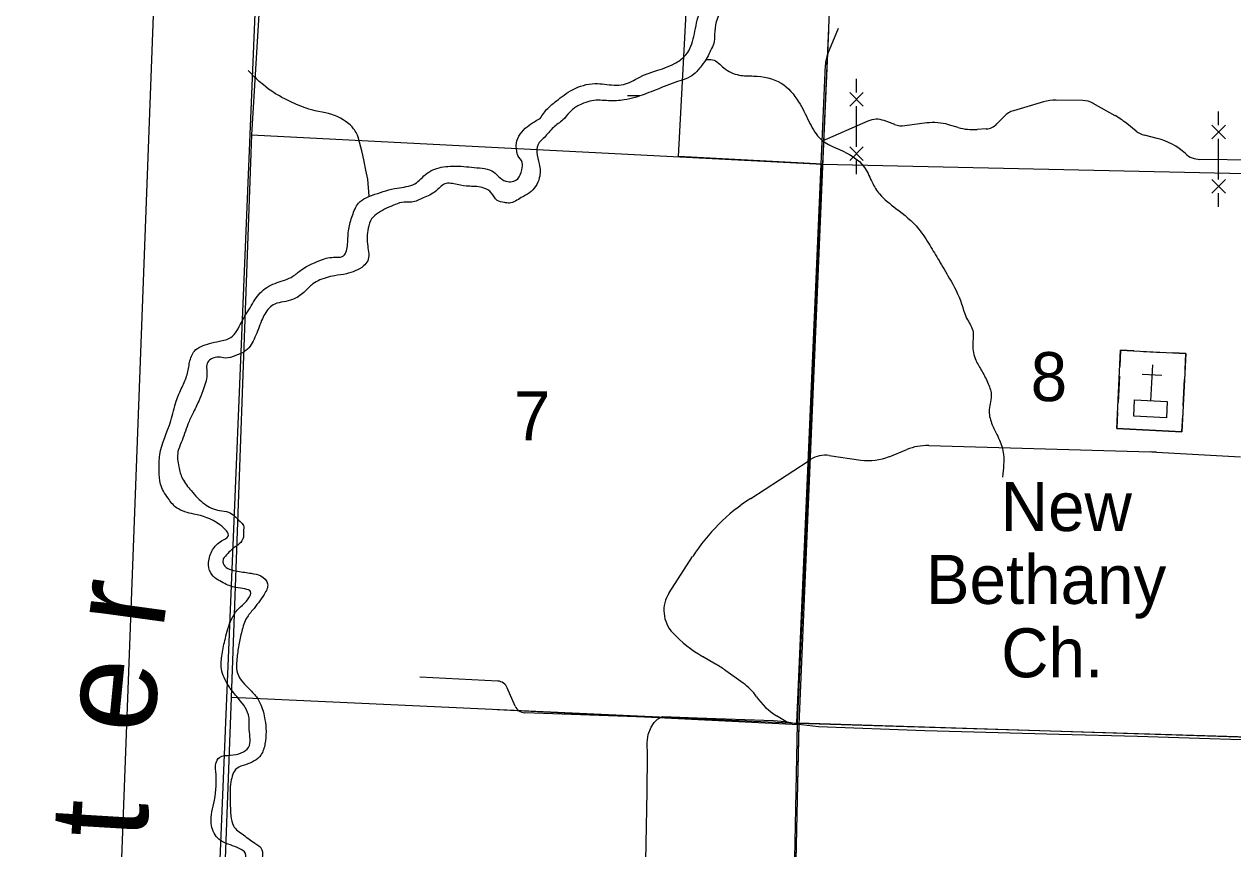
# Model space of a CAD drawing. Extents: x 1219626 to 1426462, y 456797 to 752399.
# Drawn here: x 1247072 to 1258170, y 650093 to 657665 of the extents above; entities that cross this region are included whole.
import ezdxf

# ---------------------------------------------------------------- set-up
doc = ezdxf.new("R2010")
doc.units = 0
for name, color, linetype in [('County Boundary', 7, 'Continuous'), ('Culture', 7, 'Continuous'), ('Culture Text', 7, 'Continuous'), ('Lakes and Ponds', 7, 'Continuous'), ('Lakes and Ponds Text', 7, 'Continuous'), ('Local Roads Improved', 7, 'Continuous'), ('Local Roads Unimproved', 7, 'Continuous'), ('Masks', 7, 'Continuous'), ('Narrow River Creek and Branch and Slough', 7, 'Continuous'), ('Section Lines', 7, 'Continuous'), ('Section Numbers', 7, 'Continuous'), ('State Forest', 7, 'Continuous'), ('Swamps', 7, 'Continuous'), ('Uninventoried Roads and Features', 7, 'Continuous')]:
    doc.layers.add(name, color=color, linetype=linetype)

msp = doc.modelspace()

# ---------------------------------------------------------------- linework, layer by layer
at = {"layer": 'County Boundary'}
msp.add_line((1250119, 680134), (1248613, 643832), dxfattribs=at)
at = {"layer": 'Culture'}
for p, q in [((1257140, 654672), (1257133, 654522)), ((1257260, 654666), (1257140, 654672)), ((1257350, 654661), (1257530, 654652)), ((1257739, 654642), (1257619, 654648)), ((1257732, 654492), (1257739, 654642)), ((1257417, 654207), (1257434, 654536)), ((1257128, 654432), (1257116, 654192)), ((1257339, 654451), (1257519, 654442)), ((1257715, 654162), (1257727, 654402)), ((1257112, 654102), (1257104, 653952)), ((1257703, 653923), (1257711, 654072)), ((1257104, 653952), (1257703, 653923))]:
    msp.add_line(p, q, dxfattribs=at)
for points in [[(1257140, 654672), (1257739, 654642), (1257703, 653923), (1257104, 653952)], [(1257267, 654215), (1257567, 654200), (1257560, 654050), (1257260, 654065)]]:
    msp.add_lwpolyline(points, close=True, dxfattribs=at)
at = {"layer": 'Lakes and Ponds'}
msp.add_line((1248899, 652757), (1248896, 652727), dxfattribs=at)
for points in [[(1251810, 656800), (1251879, 656892), (1251959, 656960), (1252107, 657063), (1252313, 657120), (1252488, 657106), (1252575, 657111), (1252718, 657177), (1253057, 657311), (1253148, 657384), (1253221, 657552), (1253266, 657748), (1253375, 657944), (1253435, 658067), (1253466, 658158), (1253540, 658251), (1253667, 658408), (1253769, 658466), (1253899, 658527), (1254020, 658708), (1254180, 659078), (1254305, 659295), (1254362, 659421), (1254454, 659501), (1254579, 659524), (1254785, 659501), (1254853, 659421), (1254887, 659318), (1254876, 659170), (1254796, 659055), (1254682, 658975), (1254611, 658857), (1254611, 658811), (1254648, 658793), (1254766, 658816), (1254796, 658861), (1254893, 658939), (1254961, 658989), (1255016, 659021), (1255075, 659148), (1255024, 659307), (1255002, 659455), (1255002, 659546), (1255061, 659617), (1255175, 659685), (1255241, 659695), (1255348, 659672), (1255435, 659649), (1255493, 659638), (1255571, 659644), (1255589, 659722), (1255507, 659772), (1255425, 659826), (1255339, 659931), (1255307, 660009), (1255344, 660220), (1255413, 660289), (1255515, 660312), (1255584, 660323), (1255703, 660413), (1255707, 660508), (1255721, 660655), (1255812, 660757), (1255949, 660792), (1256143, 660780), (1256246, 660826), (1256292, 660940), (1256280, 661054), (1256280, 661180), (1256315, 661317), (1256383, 661466), (1256509, 661557), (1256714, 661694), (1256863, 661831), (1256920, 661923), (1256920, 662071), (1256897, 662208), (1256897, 662334), (1256977, 662425), (1257125, 662562), (1257194, 662677), (1257205, 662791), (1257205, 662951), (1257274, 663194), (1257399, 663434), (1257529, 663675), (1257605, 663845), (1257662, 664074), (1257673, 664268), (1257765, 664462), (1257924, 664645)], [(1254158, 658668), (1254112, 658561), (1254028, 658424), (1253884, 658333), (1253777, 658302), (1253678, 658203), (1253633, 658120), (1253606, 658006), (1253574, 657938), (1253488, 657815), (1253427, 657686), (1253412, 657571), (1253404, 657488), (1253375, 657425), (1253343, 657358), (1253290, 657282), (1253222, 657206), (1253047, 657130), (1252849, 657053), (1252681, 656993), (1252582, 656970), (1252438, 656962), (1252285, 656962), (1252209, 656939), (1252156, 656916), (1252080, 656855), (1252019, 656787), (1251931, 656717), (1251848, 656626), (1251802, 656580), (1251779, 656489), (1251802, 656382), (1251802, 656253), (1251711, 656116), (1251636, 656073), (1251527, 656023), (1251481, 656027), (1251414, 656047), (1251361, 656116), (1251292, 656161), (1251163, 656177), (1251048, 656192), (1250934, 656199), (1250851, 656131), (1250736, 656070), (1250630, 656032), (1250561, 656032), (1250478, 656009), (1250325, 655933), (1250262, 655878), (1250230, 655792), (1250226, 655628), (1250226, 655491), (1250189, 655446), (1250112, 655400), (1250030, 655373), (1249921, 655355), (1249770, 655308), (1249709, 655270), (1249640, 655202), (1249536, 655137), (1249454, 655116), (1249372, 655095), (1249321, 655058), (1249252, 654943), (1249191, 654790), (1249108, 654669), (1249016, 654623), (1248917, 654600), (1248856, 654608), (1248757, 654562), (1248750, 654448), (1248711, 654298), (1248674, 654204), (1248620, 654090), (1248575, 653991), (1248514, 653823), (1248484, 653740), (1248491, 653602), (1248526, 653492), (1248605, 653382), (1248727, 653260), (1248864, 653199), (1248948, 653184), (1249054, 653100), (1249085, 653062), (1249085, 653008), (1249085, 652955), (1249047, 652894), (1248986, 652848), (1248899, 652757)], [(1248947, 648584), (1248979, 648659), (1249046, 648748), (1249048, 648867), (1249025, 648905), (1248922, 648997), (1248891, 649200), (1248693, 649223), (1248645, 649276), (1248614, 649428), (1248630, 649517), (1248732, 649626), (1248852, 649717), (1248942, 649800), (1248982, 649889), (1249071, 649953), (1249108, 650036), (1248986, 650121), (1248847, 650194), (1248789, 650327), (1248818, 650539), (1248831, 650807), (1248831, 650877), (1248866, 650932), (1248967, 650953), (1249132, 651025), (1249139, 651188), (1249131, 651323), (1249023, 651492), (1248947, 651592), (1248884, 651744), (1248889, 651880), (1248919, 652025), (1248976, 652202), (1249027, 652284), (1249059, 652314), (1249151, 652455), (1249016, 652492), (1248900, 652535), (1248785, 652627), (1248765, 652723), (1248802, 652839), (1248884, 652920), (1248945, 652963), (1248869, 653067), (1248629, 653167), (1248471, 653225), (1248393, 653313), (1248323, 653443), (1248311, 653565), (1248317, 653712), (1248419, 654024), (1248468, 654204), (1248522, 654333), (1248568, 654447), (1248591, 654561), (1248636, 654664), (1248773, 654732), (1248865, 654755), (1248969, 654788), (1249066, 654928), (1249157, 655080), (1249202, 655152), (1249318, 655259), (1249396, 655292), (1249539, 655350), (1249618, 655410), (1249812, 655504), (1249879, 655523), (1250003, 655538), (1250041, 655646), (1250052, 655783), (1250086, 655909), (1250143, 656023), (1250292, 656103), (1250497, 656160), (1250658, 656200), (1250771, 656296), (1250922, 656355), (1251085, 656360), (1251276, 656342), (1251365, 656320), (1251495, 656223), (1251604, 656246), (1251640, 656328), (1251645, 656396), (1251604, 656460), (1251595, 656501), (1251590, 656551), (1251673, 656709), (1251810, 656800)], [(1248896, 652727), (1248905, 652701), (1249031, 652642), (1249157, 652623), (1249244, 652599), (1249307, 652527), (1249275, 652429), (1249168, 652284), (1249108, 652201), (1249066, 652075), (1249039, 651949), (1249024, 651820), (1249024, 651728), (1249130, 651569), (1249205, 651488), (1249245, 651416), (1249283, 651279), (1249283, 651058), (1249245, 650954), (1249104, 650865), (1249025, 650831), (1248970, 650708), (1248963, 650525), (1248970, 650396), (1248993, 650304), (1249085, 650221), (1249191, 650144), (1249252, 650091), (1249260, 650057), (1249245, 649962), (1249214, 649893), (1249168, 649847), (1249123, 649809), (1249031, 649695), (1248930, 649592), (1248856, 649528), (1248795, 649451), (1248777, 649366), (1248818, 649352), (1248908, 649343), (1248978, 649303), (1249009, 649253), (1249039, 649177), (1249038, 649079), (1249138, 648994), (1249207, 648904), (1249191, 648758), (1249184, 648621), (1249123, 648507), (1249077, 648400), (1249115, 648248), (1249123, 648164), (1249069, 648065), (1248953, 647867), (1248967, 647783), (1249047, 647665), (1249102, 647517), (1249108, 647472), (1249069, 647303), (1248970, 647181), (1248948, 647098), (1249010, 646960), (1249069, 646907), (1249082, 646824), (1249024, 646724), (1248918, 646657), (1248811, 646580), (1248762, 646536), (1248689, 646458), (1248689, 646351), (1248765, 646260), (1248925, 646214), (1249039, 646245), (1249153, 646229), (1249285, 646130), (1249298, 646062), (1249278, 645920), (1249260, 645826), (1249243, 645690), (1249296, 645496), (1249342, 645385), (1249420, 645186), (1249434, 645060), (1249425, 644990), (1249394, 644923), (1249313, 644790), (1249292, 644726), (1249338, 644678), (1249404, 644737), (1249473, 644828), (1249539, 644895)]]:
    msp.add_spline(points, degree=3, dxfattribs=at)
at = {"layer": 'Local Roads Improved'}
msp.add_lwpolyline([(1252781, 649979), (1252793, 650620), (1252795, 650952), (1252793, 651069), (1252802, 651144), (1252830, 651209), (1252856, 651252), (1252886, 651284), (1252933, 651308), (1253251, 651296), (1253952, 651272), (1254060, 651263), (1254146, 651247), (1254208, 651235), (1254367, 651216), (1255342, 651181), (1256574, 651146), (1257294, 651127), (1258815, 651080)], dxfattribs=at)
at = {"layer": 'Local Roads Unimproved'}
for p, q in [((1254451, 657393), (1254550, 657630)), ((1254167, 651249), (1254429, 657291)), ((1254464, 653705), (1254755, 653663)), ((1255015, 653694), (1255176, 653760)), ((1255378, 653796), (1257413, 653737)), ((1257470, 653735), (1258239, 653694)), ((1253743, 653311), (1254271, 653654)), ((1254271, 653654), (1254293, 653668)), ((1252994, 652444), (1253210, 652777)), ((1253421, 651789), (1253300, 651859)), ((1253674, 651615), (1253515, 651728)), ((1251421, 651632), (1250705, 651669)), ((1251580, 651404), (1251508, 651572)), ((1253034, 651292), (1251668, 651343)), ((1254080, 651253), (1253979, 651314)), ((1254184, 651249), (1254079, 646168))]:
    msp.add_line(p, q, dxfattribs=at)
for centre, radius, start, end in [((1254728, 657278), 300, 157.4324, 177.5211), ((1254429, 653458), 250, 81.769, 122.9497), ((1254827, 654158), 500, 261.769, 292.0408), ((1255363, 653296), 500, 88.3431, 112.0408), ((1257343, 651338), 2400, 86.9755, 88.3431), ((1254722, 651800), 1800, 122.9497, 147.1348), ((1253246, 652281), 300, 147.1348, 223.1444), ((1253903, 652897), 1200, 223.1444, 239.8204), ((1252818, 650752), 1200, 54.4984, 59.8204), ((1251416, 651533), 100, 23.1879, 87.0627), ((1253383, 651208), 500, 34.1469, 54.4984), ((1254294, 651826), 600, 214.1469, 238.4096), ((1251672, 651443), 100, 203.1879, 267.8508)]:
    msp.add_arc(centre, radius, start, end, dxfattribs=at)
at = {"layer": 'Masks'}
msp.add_line((1254184, 651249), (1259032, 651097), dxfattribs=at)
for points in [[(1254456, 657608), (1254401, 656359), (1254184, 651234)], [(1251414, 651371), (1254184, 651234), (1254068, 646002)]]:
    msp.add_lwpolyline(points, dxfattribs=at)
at = {"layer": 'Narrow River Creek and Branch and Slough'}
msp.add_lwpolyline([(1250239, 656085), (1250228, 656242), (1250210, 656324), (1250193, 656405), (1250181, 656461), (1250171, 656503), (1250164, 656535), (1250151, 656582), (1250137, 656629), (1250132, 656645), (1250126, 656659), (1250119, 656672), (1250112, 656684), (1250104, 656695), (1250097, 656705), (1250082, 656722), (1250068, 656737), (1250054, 656749), (1250042, 656759), (1250020, 656776), (1250002, 656787), (1249975, 656803), (1249947, 656817), (1249929, 656825), (1249912, 656831), (1249896, 656837), (1249866, 656845), (1249839, 656851), (1249744, 656869), (1249721, 656875), (1249686, 656884), (1249669, 656890), (1249652, 656896), (1249573, 656929), (1249515, 656955), (1249471, 656976), (1249439, 656993), (1249415, 657006), (1249380, 657026), (1249345, 657049), (1249315, 657070), (1249290, 657089), (1249268, 657107), (1249231, 657138), (1249204, 657162), (1249184, 657181), (1249156, 657211), (1249127, 657241)], dxfattribs=at)
msp.add_spline([(1253334, 657341), (1253392, 657339), (1253496, 657264), (1253637, 657198), (1253769, 657189), (1254023, 657123), (1254183, 656953), (1254277, 656774), (1254371, 656624), (1254625, 656482), (1254794, 656341), (1254860, 656209), (1254926, 656106), (1255077, 655974), (1255284, 655786), (1255387, 655635), (1255472, 655494), (1255566, 655334), (1255679, 655098), (1255726, 654966), (1255782, 654853), (1255782, 654722), (1255811, 654580), (1255867, 654477), (1255924, 654364), (1255952, 654251), (1255933, 654110), (1255961, 653987), (1256027, 653846), (1256065, 653714), (1256065, 653620), (1256055, 653507)], degree=3, dxfattribs=at)
at = {"layer": 'Section Lines'}
for p, q in [((1254632, 661662), (1254402, 656381)), ((1249160, 656650), (1254402, 656381)), ((1254402, 656381), (1254170, 651245)), ((1254402, 656381), (1259727, 656262)), ((1254170, 651245), (1248972, 651482)), ((1254170, 651245), (1254069, 646030)), ((1259510, 651083), (1254170, 651245))]:
    msp.add_line(p, q, dxfattribs=at)
msp.add_lwpolyline([(1250131, 677591), (1249920, 672310), (1249708, 667131), (1249476, 661883), (1249160, 656650), (1248972, 651482), (1248775, 646221), (1248620, 641022), (1248482, 635825), (1248341, 630602), (1248116, 624997), (1247895, 619739), (1247700, 614477), (1247450, 609188), (1247248, 603902), (1247044, 598549), (1246617, 598576), (1246398, 593766), (1246285, 588497), (1246104, 583238), (1245940, 577918), (1245647, 572677)], dxfattribs=at)
at = {"layer": 'State Forest'}
for p, q in [((1248906, 675015), (1247235, 630641)), ((1253081, 656449), (1253149, 657768)), ((1254402, 656381), (1253081, 656449)), ((1254170, 651245), (1254402, 656381)), ((1259510, 651083), (1254170, 651245))]:
    msp.add_line(p, q, dxfattribs=at)
at = {"layer": 'Swamps'}
msp.add_lwpolyline([(1252613, 657011), (1252722, 657011)], dxfattribs=at)
at = {"layer": 'Uninventoried Roads and Features'}
for p, q in [((1254714, 657038), (1254714, 657163)), ((1254652, 656913), (1254777, 657038)), ((1254652, 657038), (1254777, 656913)), ((1254714, 656538), (1254714, 656913)), ((1256432, 656951), (1256157, 656871)), ((1256793, 656964), (1256547, 656967)), ((1257090, 656825), (1256889, 656938)), ((1256069, 656818), (1256003, 656749)), ((1258039, 656738), (1258039, 656863)), ((1254819, 656775), (1254398, 656591)), ((1255065, 656744), (1254969, 656780)), ((1255359, 656758), (1255159, 656733)), ((1255648, 656716), (1255560, 656742)), ((1255905, 656704), (1255822, 656698)), ((1257283, 656684), (1257196, 656753)), ((1257977, 656613), (1258102, 656738)), ((1257977, 656738), (1258102, 656613)), ((1257476, 656616), (1257358, 656646)), ((1258039, 656238), (1258039, 656613)), ((1254652, 656413), (1254777, 656538)), ((1254652, 656538), (1254777, 656413)), ((1254714, 656288), (1254714, 656413)), ((1258373, 656418), (1257868, 656424)), ((1257977, 656113), (1258102, 656238)), ((1257977, 656238), (1258102, 656113)), ((1258039, 655988), (1258039, 656113))]:
    msp.add_line(p, q, dxfattribs=at)
for centre, radius, start, end in [((1256543, 656567), 400, 89.4105, 106.2217), ((1256791, 656764), 200, 60.5016, 89.4105), ((1256213, 656679), 200, 106.2217, 136.0242), ((1256696, 656129), 800, 51.3114, 60.5016), ((1254900, 656592), 200, 69.7169, 113.6398), ((1255134, 656932), 200, 249.7169, 277.089), ((1255421, 656262), 500, 73.8749, 97.089), ((1255787, 657197), 500, 253.8749, 274.0406), ((1255895, 656853), 150, 274.0406, 316.0242), ((1257408, 656840), 200, 231.3114, 255.7404), ((1257328, 656035), 600, 47.4091, 75.7404), ((1257870, 656624), 200, 227.4091, 269.3979)]:
    msp.add_arc(centre, radius, start, end, dxfattribs=at)

# ---------------------------------------------------------------- texts
at = {"layer": 'Culture Text'}
for s, p in [('New', (1256039, 653011)), ('Bethany', (1255351, 652342)), ('Ch.', (1256043, 651668))]:
    msp.add_text(s, height=450, rotation=360, dxfattribs=at).set_placement(p)
at = {"layer": 'Lakes and Ponds Text'}
for s, rotation, p in [('r', 82.2126, (1248346, 652095)), ('e', 84.4259, (1248252, 651136)), ('t', 86.5697, (1248195, 650174))]:
    msp.add_text(s, height=900, rotation=rotation, dxfattribs=at).set_placement(p)
at = {"layer": 'Section Numbers'}
for s, p in [('8', (1256314, 654204)), ('7', (1251569, 653844))]:
    msp.add_text(s, height=450, rotation=360, dxfattribs=at).set_placement(p)

doc.saveas('drawing.dxf')
